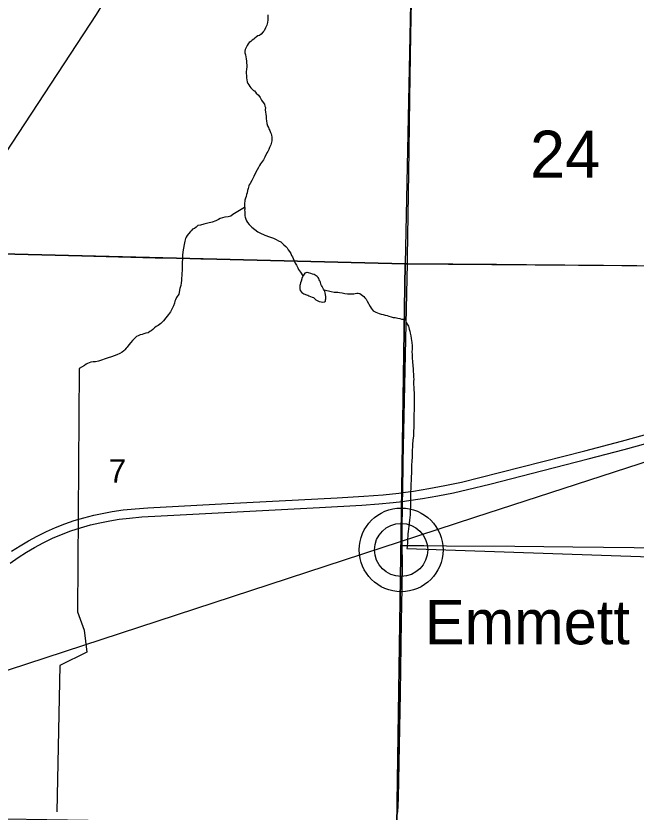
# Model space of a CAD drawing. Extents: x 2.4 to 73.1, y 4.5 to 25.6.
# Drawn here: x 30.654 to 31.205, y 20.634 to 21.341 of the extents above; entities that cross this region are included whole.
import ezdxf

# ---------------------------------------------------------------- set-up
doc = ezdxf.new("R2010")
doc.units = 0
for name, color, linetype in [('GM_X_County_Road', 7, 'Continuous'), ('GM_X_Minor_Lake', 7, 'Continuous'), ('GM_X_Minor_River', 7, 'Continuous'), ('GM_X_Rail_Line', 7, 'Continuous'), ('GM_X_Section', 7, 'Continuous'), ('GM_X_Section_Text', 7, 'Continuous'), ('GM_X_Township_Road', 7, 'Continuous'), ('GM_X_Unincorporated', 7, 'Continuous'), ('GM_X_Unincorporated_Location', 7, 'Continuous'), ('GM_X_Unincorporated_Text', 7, 'Continuous'), ('GM_X_US_Route', 7, 'Continuous')]:
    doc.layers.add(name, color=color, linetype=linetype)

msp = doc.modelspace()

# ---------------------------------------------------------------- linework, layer by layer
at = {"layer": 'GM_X_County_Road'}
for points in [[(31.00195, 21.12073), (31.00206, 21.12633), (31.0028, 21.18228), (31.00345, 21.22113), (31.004, 21.26776), (31.00491, 21.32371), (31.0054, 21.35324), (31.00592, 21.38898), (31.00628, 21.41385), (31.00665, 21.4325), (31.00711, 21.46514), (31.00787, 21.51331), (31.00846, 21.55217), (31.00895, 21.57392), (31.00923, 21.58946), (31.00944, 21.61743), (31.00965, 21.63143), (31.00991, 21.63834), (31.01004, 21.64243)], [(30.49908, 21.13388), (30.49995, 21.1336), (30.5022, 21.13318), (30.50495, 21.1331), (30.50928, 21.13313), (30.52779, 21.13265), (30.53865, 21.13223), (30.5604, 21.13157), (30.59148, 21.13073), (30.63188, 21.12969), (30.70181, 21.12786), (30.77796, 21.12601), (30.80282, 21.12543), (30.81836, 21.12503), (30.851, 21.12427), (30.88363, 21.12338), (30.91004, 21.12286), (30.94268, 21.12199), (30.98153, 21.12115), (31.00018, 21.12075), (31.00195, 21.12073)], [(30.99759, 20.90964), (30.99769, 20.91745), (30.99805, 20.94452), (30.99927, 20.99892), (31.00077, 21.06729), (31.00195, 21.12073)], [(31.00195, 21.12073), (31.04216, 21.12042), (31.06702, 21.12016), (31.08102, 21.12012), (31.10744, 21.11985), (31.17584, 21.11927), (31.20537, 21.11912), (31.28309, 21.11852), (31.31263, 21.11845), (31.35615, 21.11826), (31.37792, 21.11823), (31.45409, 21.11817), (31.49761, 21.11799), (31.50166, 21.11796)], [(30.9973, 20.87034), (30.99726, 20.87458), (30.99729, 20.88857), (30.9975, 20.90256), (30.99759, 20.90964)], [(30.99344, 20.63363), (30.99381, 20.64615), (30.9956, 20.73939), (30.99668, 20.80311), (30.99715, 20.83263), (30.99742, 20.85439), (30.9973, 20.87034)]]:
    msp.add_lwpolyline(points, dxfattribs=at)
at = {"layer": 'GM_X_Minor_Lake'}
for points in [[(30.90958, 21.11043), (30.90852, 21.10848), (30.90768, 21.10508), (30.90708, 21.10357), (30.90667, 21.10225), (30.90646, 21.10131), (30.90643, 21.09998), (30.90639, 21.09827), (30.90673, 21.09674), (30.90821, 21.095), (30.9099, 21.09401), (30.91235, 21.09301), (30.91348, 21.0926), (30.91443, 21.0922), (30.91593, 21.09159), (30.91725, 21.09099), (30.91857, 21.09058), (30.92062, 21.08864), (30.92231, 21.08765), (30.92363, 21.08705), (30.92533, 21.08682), (30.92685, 21.0866), (30.92818, 21.08676), (30.92915, 21.08749), (30.92917, 21.08844), (30.92938, 21.08939), (30.92941, 21.09053), (30.92943, 21.09167), (30.92893, 21.09472), (30.92858, 21.09586), (30.92804, 21.09721), (30.92749, 21.09817), (30.92675, 21.09914), (30.9262, 21.10029), (30.92566, 21.10125), (30.92512, 21.10259), (30.92458, 21.10431), (30.92423, 21.10546), (30.92368, 21.10642), (30.92313, 21.10739), (30.92259, 21.10854), (30.92165, 21.10932), (30.91997, 21.1105), (30.91903, 21.11109), (30.91771, 21.1115), (30.91601, 21.11192), (30.91412, 21.11253), (30.9128, 21.11294), (30.91253, 21.11284)], [(30.91253, 21.11284), (30.91088, 21.11222), (30.90958, 21.11043)]]:
    msp.add_lwpolyline(points, dxfattribs=at)
at = {"layer": 'GM_X_Minor_River'}
for points in [[(30.87802, 21.34169), (30.87797, 21.3396), (30.87792, 21.33732), (30.87768, 21.33486), (30.87727, 21.33354), (30.87705, 21.3324), (30.87604, 21.32996), (30.87466, 21.32752), (30.87369, 21.32659), (30.87212, 21.32454), (30.87057, 21.32343), (30.86923, 21.32289), (30.86788, 21.32197), (30.86653, 21.32106), (30.86556, 21.32013), (30.8642, 21.31902), (30.86285, 21.31791), (30.8615, 21.31699), (30.86052, 21.31587), (30.85973, 21.31437), (30.85873, 21.3125), (30.85793, 21.3108), (30.85752, 21.30948), (30.85768, 21.30796), (30.85802, 21.30624), (30.85836, 21.30434), (30.8587, 21.30243), (30.85903, 21.30052), (30.8593, 21.29558), (30.85907, 21.29349), (30.85882, 21.29103), (30.85879, 21.28951), (30.85894, 21.2878), (30.85908, 21.2857), (30.85923, 21.28399), (30.85976, 21.28227), (30.8603, 21.28074), (30.86103, 21.27939), (30.86195, 21.27804), (30.86287, 21.27688), (30.86399, 21.27571), (30.86529, 21.27454), (30.86624, 21.27414), (30.86752, 21.27221), (30.86957, 21.27027), (30.87105, 21.26833), (30.87232, 21.26583), (30.8738, 21.2639), (30.8749, 21.26217), (30.87544, 21.26063), (30.87579, 21.2593), (30.87574, 21.25721), (30.87589, 21.25531), (30.87623, 21.2534), (30.87637, 21.2513), (30.87651, 21.24921), (30.87666, 21.2475), (30.87718, 21.24521), (30.8777, 21.24311), (30.87843, 21.24157), (30.87897, 21.24042), (30.8797, 21.23888), (30.88042, 21.23715), (30.88097, 21.236), (30.88132, 21.23485), (30.88147, 21.23314), (30.88162, 21.23105), (30.88159, 21.22972), (30.88137, 21.22858), (30.88096, 21.22726), (30.88075, 21.22613), (30.88015, 21.225), (30.87955, 21.22388), (30.87894, 21.22199), (30.87795, 21.22031), (30.87697, 21.219), (30.87518, 21.21524), (30.87398, 21.2128), (30.87241, 21.21055), (30.87143, 21.20925), (30.87045, 21.20794), (30.86965, 21.20606), (30.86846, 21.20399), (30.86688, 21.20137), (30.86547, 21.19798), (30.86387, 21.19441)], [(30.86387, 21.19441), (30.86229, 21.19179), (30.86151, 21.19067), (30.86111, 21.18973), (30.86048, 21.18746), (30.86006, 21.18557), (30.85964, 21.18368), (30.85903, 21.18199), (30.85861, 21.18029), (30.85801, 21.17897), (30.8578, 21.17802), (30.85759, 21.17708), (30.85756, 21.17594), (30.85735, 21.17481), (30.85732, 21.17348), (30.85727, 21.17139), (30.85744, 21.17024), (30.85741, 21.1691), (30.85739, 21.16815), (30.85755, 21.16701), (30.85752, 21.16568), (30.8575, 21.16473), (30.85765, 21.16302), (30.85782, 21.16207), (30.85835, 21.16034), (30.85908, 21.15862), (30.85981, 21.15727), (30.86148, 21.15552), (30.86241, 21.15455), (30.8639, 21.15319), (30.86651, 21.15104), (30.86913, 21.14908), (30.87194, 21.1475), (30.87402, 21.14669), (30.87533, 21.14609), (30.87948, 21.14448), (30.88118, 21.14387), (30.88307, 21.14325), (30.88532, 21.14225), (30.88758, 21.14106), (30.88946, 21.14007), (30.89057, 21.1389), (30.89225, 21.13734), (30.89393, 21.13598), (30.89504, 21.13462), (30.89614, 21.13308), (30.89725, 21.13134), (30.89835, 21.12961), (30.89907, 21.12807), (30.8998, 21.12672), (30.90034, 21.12538), (30.90106, 21.12366), (30.90161, 21.1225), (30.90234, 21.12116), (30.90289, 21.1202), (30.90344, 21.11923), (30.90398, 21.11808), (30.90453, 21.11693), (30.90526, 21.11558), (30.90599, 21.11443), (30.9071, 21.11307), (30.90912, 21.1098)], [(30.85738, 21.17062), (30.84703, 21.16421), (30.8451, 21.16293), (30.84262, 21.16222), (30.83976, 21.16191), (30.83574, 21.16086), (30.8342, 21.15995), (30.83189, 21.15867), (30.82845, 21.15761), (30.82481, 21.15674), (30.82118, 21.15569), (30.81831, 21.15499), (30.81583, 21.15467), (30.81447, 21.15318), (30.81292, 21.15189), (30.8112, 21.15136), (30.81022, 21.15024), (30.80924, 21.14912), (30.80768, 21.14707), (30.80631, 21.14558), (30.80552, 21.14427), (30.80492, 21.14295), (30.8043, 21.14068), (30.80366, 21.13766), (30.80302, 21.13445), (30.80257, 21.13123), (30.80231, 21.128), (30.80225, 21.12534), (30.80197, 21.12155), (30.8019, 21.11851), (30.80204, 21.11604), (30.802, 21.11433), (30.80177, 21.11244), (30.80171, 21.11016), (30.80147, 21.1077), (30.80123, 21.10561), (30.801, 21.10372), (30.80076, 21.10144), (30.79993, 21.09861), (30.79887, 21.0937), (30.7969, 21.09051), (30.79609, 21.08844), (30.7955, 21.08732), (30.79527, 21.08561), (30.79427, 21.08336), (30.79148, 21.07791), (30.78991, 21.07567), (30.78737, 21.0725), (30.78522, 21.06988), (30.78288, 21.06747), (30.78057, 21.06581), (30.77883, 21.0649), (30.77748, 21.06379), (30.77592, 21.06231), (30.77437, 21.06102), (30.77322, 21.06047), (30.77168, 21.05937), (30.76976, 21.05884), (30.76804, 21.05831), (30.76632, 21.05778), (30.7646, 21.05744), (30.76287, 21.05653), (30.76153, 21.05599), (30.75959, 21.05432), (30.75783, 21.05247), (30.75627, 21.0506), (30.7547, 21.04855), (30.75314, 21.04649), (30.75236, 21.04556), (30.751, 21.04426), (30.75021, 21.04333), (30.74867, 21.04223), (30.74655, 21.04095), (30.74405, 21.03986), (30.74156, 21.03897), (30.73907, 21.03789), (30.73638, 21.037), (30.7337, 21.03611), (30.73026, 21.03505), (30.72757, 21.03416), (30.72509, 21.03365), (30.72281, 21.03351), (30.7209, 21.03317), (30.71937, 21.03264), (30.71783, 21.0321), (30.71668, 21.03137), (30.71532, 21.03026), (30.71051, 21.02771)], [(30.92798, 21.09731), (30.93409, 21.09593), (30.93674, 21.09549), (30.93826, 21.09545), (30.93921, 21.09543), (30.94016, 21.09541), (30.94149, 21.09519), (30.94395, 21.09475), (30.94641, 21.09432), (30.94868, 21.09389), (30.95115, 21.09383), (30.95286, 21.09379), (30.95439, 21.09395), (30.95553, 21.09411), (30.95687, 21.09446), (30.95801, 21.09443), (30.95953, 21.09421), (30.96084, 21.09342), (30.96196, 21.09244), (30.96308, 21.09147), (30.96419, 21.0903), (30.96531, 21.08914), (30.96622, 21.08741), (30.96877, 21.0826), (30.96969, 21.08106), (30.97061, 21.0799), (30.97154, 21.07893), (30.97266, 21.07814), (30.97398, 21.07754), (30.9753, 21.07694), (30.97681, 21.07634), (30.97851, 21.07592), (30.98021, 21.0755), (30.9821, 21.07508), (30.9838, 21.07466), (30.9855, 21.07405), (30.98739, 21.07344), (30.98909, 21.07302), (30.99098, 21.07279), (30.99231, 21.07257), (30.99326, 21.07236), (30.99515, 21.07193), (30.99666, 21.07152), (30.99798, 21.0713), (30.99931, 21.07089), (31.00025, 21.07068), (31.00077, 21.06858), (31.00169, 21.06704), (31.00224, 21.06607), (31.00279, 21.06511), (31.00314, 21.06396), (31.00349, 21.06244), (31.00402, 21.06071), (31.00436, 21.059), (31.00488, 21.05671), (31.00521, 21.05423), (31.00554, 21.05232), (31.00588, 21.0506), (31.00601, 21.04775), (31.00595, 21.0449), (31.00589, 21.04225), (31.00603, 21.03996), (31.00618, 21.03825), (31.00613, 21.03616), (31.00628, 21.03426), (31.00643, 21.03274), (31.00659, 21.03121), (31.00674, 21.02931), (31.00689, 21.02779), (31.00685, 21.02608), (31.00713, 21.02132), (31.00729, 21.01999), (31.00743, 21.01809), (31.00739, 21.016), (31.00733, 21.01353), (31.00747, 21.01106), (31.0076, 21.00858), (31.00774, 21.00611), (31.00787, 21.00383), (31.00799, 21.0006), (31.00792, 20.99756), (31.00786, 20.99471), (31.00781, 20.99262), (31.00776, 20.99015), (31.0077, 20.9875), (31.00764, 20.98503), (31.00759, 20.98256), (31.00754, 20.98028), (31.00748, 20.97781), (31.00742, 20.97516), (31.00735, 20.97193), (31.0073, 20.96984), (31.00725, 20.96775), (31.00679, 20.96396), (31.00651, 20.96017), (31.00647, 20.95827), (31.0062, 20.95467), (31.00616, 20.95277)], [(30.71051, 21.02771), (30.70888, 20.81157), (30.71498, 20.7951), (30.7174, 20.77585), (30.69336, 20.76386), (30.69082, 20.6338)], [(31.00616, 20.95277), (31.00611, 20.95087), (31.00605, 20.94821), (31.00582, 20.94632), (31.00578, 20.94442), (31.00555, 20.94253), (31.0055, 20.94044), (31.00545, 20.93816), (31.0054, 20.93607), (31.00536, 20.93417), (31.00531, 20.93189), (31.00526, 20.92981), (31.00522, 20.92791), (31.00497, 20.92544), (31.00492, 20.92335), (31.00487, 20.92089), (31.00462, 20.91823), (31.00457, 20.91615), (31.00472, 20.91405), (31.00468, 20.91253), (31.00455, 20.90665), (31.00449, 20.90418), (31.00445, 20.90209), (31.0044, 20.89981), (31.00435, 20.89772), (31.0041, 20.89526), (31.00386, 20.8928), (31.00342, 20.89015), (31.00298, 20.8875), (31.00274, 20.88522), (31.00249, 20.88276), (31.00226, 20.88087), (31.00221, 20.87859), (31.00197, 20.87631), (31.00192, 20.87422), (31.00187, 20.87214), (31.00164, 20.87043), (31.00161, 20.8691), (31.00139, 20.86778)], [(31.00139, 20.86778), (31.30382, 20.85733)]]:
    msp.add_lwpolyline(points, dxfattribs=at)
at = {"layer": 'GM_X_Rail_Line'}
for points in [[(29.78044, 20.47651), (29.7911, 20.50784), (29.80268, 20.53672), (29.81269, 20.55779), (29.82231, 20.57304), (29.83822, 20.59181), (29.85825, 20.60693), (29.8919, 20.62838), (30.25114, 20.85389), (30.44465, 20.9729), (30.47522, 20.99321), (30.50027, 21.01391), (30.52076, 21.03709), (30.54176, 21.06437), (30.56209, 21.09275), (30.63339, 21.20115), (30.72595, 21.34181), (30.80047, 21.46311), (30.8477, 21.53019), (30.87537, 21.57343), (30.91427, 21.643)], [(29.49738, 20.38454), (29.78056, 20.47623), (30.02642, 20.55584), (30.5317, 20.7222), (31.06173, 20.89547), (31.60226, 21.07108), (31.99378, 21.19809), (32.24901, 21.28076), (33.02045, 21.53011), (33.27514, 21.61267)]]:
    msp.add_lwpolyline(points, dxfattribs=at)
at = {"layer": 'GM_X_Section'}
for points in [[(31.01043, 21.64061), (30.99999, 21.12048), (30.49787, 21.13293), (30.51643, 21.65196)], [(30.49787, 21.13293), (30.99999, 21.12048), (30.99235, 20.62186), (30.48067, 20.63017)], [(30.99999, 21.12048), (31.5002, 21.1166), (31.49046, 20.61708), (30.99235, 20.62186)]]:
    msp.add_lwpolyline(points, close=True, dxfattribs=at)
at = {"layer": 'GM_X_Township_Road'}
msp.add_lwpolyline([(30.9973, 20.87034), (30.99902, 20.87034), (31.01631, 20.87037), (31.03654, 20.87008), (31.09724, 20.86971), (31.14861, 20.86916), (31.20308, 20.86874), (31.24044, 20.86842), (31.28247, 20.86808), (31.30892, 20.86792), (31.35251, 20.86774), (31.38208, 20.86758), (31.45523, 20.86693), (31.49259, 20.86657), (31.49628, 20.86653)], dxfattribs=at)
at = {"layer": 'GM_X_Unincorporated'}
for radius in [0.0372, 0.02358]:
    msp.add_circle((30.99629, 20.86652), radius, dxfattribs=at)
at = {"layer": 'GM_X_Unincorporated_Location'}
msp.add_line((30.99629, 20.86652), (30.99629, 20.86652), dxfattribs=at)
at = {"layer": 'GM_X_US_Route'}
for points in [[(30.65055, 20.86528), (30.65813, 20.87021), (30.66562, 20.87466), (30.67329, 20.87882), (30.6814, 20.88279), (30.68938, 20.88632), (30.69779, 20.88962), (30.70603, 20.89249), (30.71467, 20.89511), (30.72342, 20.89736), (30.73226, 20.89926), (30.73992, 20.90061), (30.74948, 20.90195), (30.76032, 20.90309), (30.77149, 20.90393), (30.84227, 20.90766), (30.93943, 20.91275), (30.96332, 20.91419), (30.98035, 20.91552), (30.99425, 20.91699), (30.99769, 20.91745), (31.00717, 20.91873), (31.02097, 20.92094), (31.03502, 20.92357), (31.0499, 20.92674), (31.06621, 20.93066), (31.15928, 20.95442), (31.19204, 20.96303), (31.22078, 20.97105)], [(30.64913, 20.85482), (30.65625, 20.85979), (30.66383, 20.86463), (30.6708, 20.8687), (30.67847, 20.87277), (30.68685, 20.87681), (30.69483, 20.88024), (30.70323, 20.88345), (30.71177, 20.88626), (30.72043, 20.88868), (30.72888, 20.89068), (30.73771, 20.89241), (30.74599, 20.8937), (30.75523, 20.89482), (30.76605, 20.89577), (30.78342, 20.89686), (30.92372, 20.90419), (30.96129, 20.9062), (30.97649, 20.90734), (30.98918, 20.90859), (30.99759, 20.90964), (31.00091, 20.91005), (31.01538, 20.9122), (31.02886, 20.91453), (31.0429, 20.91732), (31.05535, 20.9201), (31.07498, 20.92492), (31.12194, 20.93699), (31.16231, 20.94727), (31.19418, 20.95567), (31.21454, 20.96135)]]:
    msp.add_lwpolyline(points, dxfattribs=at)

# ---------------------------------------------------------------- texts
at = {"layer": 'GM_X_Section_Text'}
for s, height, p in [('24', 0.041856, (31.11069, 21.19691)), ('7', 0.02093, (30.7366, 20.92612))]:
    msp.add_text(s, height=height, rotation=0.00001, dxfattribs=at).set_placement(p)
at = {"layer": 'GM_X_Unincorporated_Text'}
msp.add_text('Emmett', height=0.039489, rotation=0.00001, dxfattribs=at).set_placement((31.01743, 20.78268))

doc.saveas('drawing.dxf')
